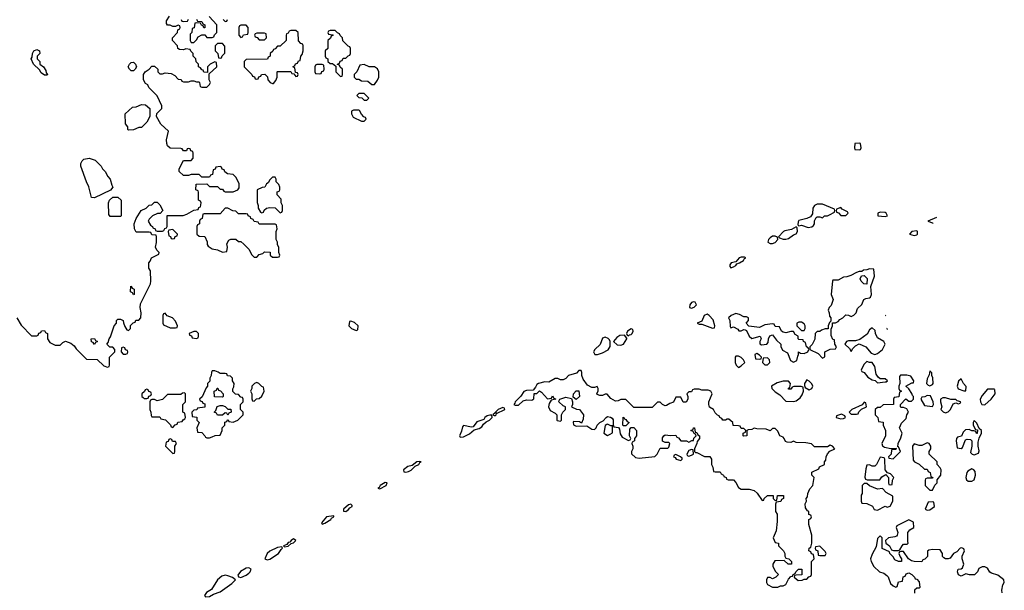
# Model space of a CAD drawing. Header units: inches. Extents: x 2701323 to 2964515, y 494916 to 722124.
# Tile 671 of 673: x 2916640 to 2924159, y 701749 to 706109. Entities that reach past the tile are written whole.
import ezdxf

# ---------------------------------------------------------------- set-up
doc = ezdxf.new("R2010")
doc.units = ezdxf.units.IN
doc.header["$MEASUREMENT"] = 0
doc.layers.add('C9710', color=7, linetype='Continuous')
doc.layers.add('C9720', color=7, linetype='Continuous')

msp = doc.modelspace()

# ---------------------------------------------------------------- linework, layer by layer
at = {"layer": 'C9710', "color": 2, "elevation": 2}
for points in [[(2916618, 703830), (2916650, 703774), (2916730, 703694), (2916770, 703694), (2916782, 703698), (2916787.3, 703712.7), (2916802, 703718), (2916807.3, 703732.7), (2916830, 703734), (2916838, 703718), (2916851.6, 703711.6), (2916852, 703670), (2916870, 703642), (2916910, 703622), (2916950, 703622), (2916970, 703642), (2916990, 703652), (2917030, 703638), (2917056.9, 703616.9), (2917070, 703594), (2917150, 703514), (2917231.6, 703511.6), (2917283.6, 703463.6), (2917310, 703454), (2917322, 703458), (2917326, 703470), (2917326, 703530), (2917366, 703570), (2917366, 703590), (2917350, 703606), (2917327.3, 703607.3), (2917306, 703630), (2917316.4, 703643.6), (2917322, 703670), (2917333.2, 703686.8), (2917362, 703770), (2917378, 703790), (2917378, 703810), (2917390, 703822), (2917410, 703822), (2917431.2, 703811.1), (2917432.7, 703792.7), (2917443.6, 703763.6), (2917458, 703738), (2917470, 703734), (2917486, 703750), (2917487.3, 703772.7), (2917507.3, 703792.7), (2917522, 703798), (2917527.3, 703812.7), (2917550, 703814), (2917566, 703830), (2917568, 703870), (2917559, 703910), (2917563.1, 703936.9), (2917638, 704090), (2917642, 704110), (2917638, 704190), (2917626, 704210), (2917626, 704250), (2917636.4, 704263.6), (2917646, 704290), (2917702, 704318), (2917706, 704330), (2917688, 704348), (2917678, 704370), (2917686, 704406), (2917686, 704450), (2917682, 704462), (2917650, 704466), (2917642, 704482), (2917630, 704486), (2917530, 704486), (2917518, 704510), (2917515.3, 704550), (2917528.7, 704590), (2917568, 704650), (2917606, 704670), (2917628.4, 704691.6), (2917650, 704694), (2917670, 704714), (2917690, 704714), (2917710, 704694), (2917734, 704650), (2917712, 704628), (2917692.7, 704627.3), (2917654, 704610), (2917630, 704586), (2917622, 704570), (2917639.6, 704539.6), (2917654, 704530), (2917658, 704518), (2917674, 704510), (2917678, 704498), (2917690, 704494), (2917730, 704494), (2917742, 704498), (2917747.3, 704512.7), (2917762, 704518), (2917766, 704530), (2917767.3, 704612.7), (2917887.3, 704612.7), (2917916.4, 704623.6), (2917970, 704654), (2918002, 704658), (2918007.3, 704672.7), (2918022, 704678), (2918026, 704710), (2918022, 704722), (2918006, 704730), (2918006, 704790), (2918002, 704802), (2917986, 704810), (2917987.3, 704852.7), (2918070, 704854), (2918090, 704834), (2918150, 704834), (2918170, 704814), (2918190, 704814), (2918198, 704798), (2918210, 704794), (2918270, 704794), (2918306, 704810), (2918316.4, 704823.6), (2918316.4, 704856.4), (2918290, 704906), (2918270, 704926), (2918226, 704930), (2918207.3, 704947.3), (2918202, 704962), (2918187.3, 704967.3), (2918182, 704982), (2918170, 704986), (2918138, 704982), (2918132.7, 704967.3), (2918118, 704962), (2918112.7, 704927.3), (2918098, 704922), (2918090, 704906), (2918030, 704906), (2918010, 704926), (2917950, 704926), (2917930, 704918), (2917890, 704918), (2917858, 704950), (2917858, 704970), (2917890, 705034), (2917950, 705034), (2917966, 705050), (2917966, 705090), (2917962, 705102), (2917947.3, 705107.3), (2917942, 705122), (2917930, 705126), (2917918, 705122), (2917912.7, 705107.3), (2917890, 705106), (2917882, 705122), (2917870, 705126), (2917790, 705128), (2917770, 705146), (2917763.1, 705163.1), (2917762, 705190), (2917776.4, 705256.4), (2917718, 705310), (2917686, 705370), (2917687.3, 705392.7), (2917726, 705430), (2917726, 705450), (2917690, 705526), (2917626, 705590), (2917618, 705610), (2917602, 705622), (2917586, 705650), (2917586, 705690), (2917598, 705710), (2917628.4, 705731.6), (2917650, 705754), (2917670, 705754), (2917694, 705730), (2917694, 705710), (2917710, 705694), (2917730, 705694), (2917750, 705702), (2917796.9, 705696.9), (2917823.6, 705683.6), (2917850, 705654), (2917872.7, 705652.7), (2917878, 705638), (2917890, 705634), (2917930, 705634), (2917950, 705642), (2917970, 705642), (2917990, 705634), (2918010, 705634), (2918014, 705630), (2918018, 705598), (2918030, 705594), (2918070, 705594), (2918090, 705614), (2918098, 705630), (2918088, 705650), (2918086, 705694), (2918146, 705750), (2918142, 705782), (2918130, 705786), (2918094, 705770), (2918074, 705750), (2918074, 705706), (2918047.3, 705707.3), (2918042, 705722), (2918030, 705726), (2918022, 705742), (2918006, 705750), (2918006, 705770), (2917987.3, 705787.3), (2917986, 705810), (2917966, 705830), (2917966, 705850), (2917947.3, 705867.3), (2917942, 705882), (2917910, 705886), (2917890, 705878), (2917860.4, 705880.4), (2917848.4, 705888.4), (2917846, 705910), (2917806, 705950), (2917806, 705970), (2917846, 706010), (2917847.3, 706032.7), (2917862, 706038), (2917866, 706050), (2917862, 706062), (2917850, 706066), (2917830, 706058), (2917810, 706058), (2917790, 706066), (2917770, 706066), (2917760.4, 706080.4), (2917760.4, 706099.6), (2917783.1, 706136.9)], [(2917874, 706110), (2917878, 706098), (2917890, 706094), (2917922, 706098), (2917930, 706114)], [(2917990, 706114), (2917998, 706098), (2918030, 706094), (2918038, 706078), (2918054, 706070), (2918052.7, 706047.3), (2918047.3, 706047.3), (2918042, 706062), (2918027.3, 706067.3), (2918022, 706082), (2917990, 706086), (2917978, 706082), (2917972.7, 706047.3), (2917958, 706042), (2917954, 706010), (2917942, 705998), (2917942, 705950), (2917950, 705934), (2917970, 705934), (2917990, 705954), (2918003.1, 705976.9), (2918030, 705994), (2918052.7, 705992.7), (2918070, 705974), (2918110, 705974), (2918122, 705978), (2918127.3, 705992.7), (2918146, 706010), (2918146, 706070), (2918087.3, 706132.7)], [(2918194, 706110), (2918210, 706094), (2918222, 706098), (2918226, 706110)], [(2920000, 702934.5), (2919998, 702930), (2920000, 702924)]]:
    msp.add_lwpolyline(points, dxfattribs=at)
for points in [[(2918370, 706066), (2918330, 706066), (2918318, 706062), (2918314, 706050), (2918314, 705990), (2918330, 705974), (2918342, 705978), (2918350, 705994), (2918382, 705998), (2918386, 706010), (2918386, 706050)], [(2918750, 706026), (2918710, 706026), (2918698, 706022), (2918690, 706006), (2918678, 706002), (2918674, 705990), (2918674, 705950), (2918630, 705906), (2918610, 705906), (2918590, 705886), (2918578, 705882), (2918572.7, 705867.3), (2918554, 705850), (2918554, 705830), (2918538, 705822), (2918532.7, 705807.3), (2918370, 705806), (2918354, 705790), (2918354, 705750), (2918414, 705690), (2918418, 705678), (2918432.7, 705672.7), (2918438, 705658), (2918450, 705654), (2918462, 705658), (2918467.3, 705672.7), (2918482, 705678), (2918486, 705690), (2918511.6, 705691.6), (2918531.6, 705671.6), (2918534, 705650), (2918554, 705630), (2918570, 705622), (2918578, 705622), (2918596.4, 705643.6), (2918606, 705670), (2918606, 705710), (2918610, 705714), (2918710, 705714), (2918718, 705698), (2918734, 705694), (2918750, 705674), (2918762, 705678), (2918766, 705690), (2918762, 705702), (2918746, 705706), (2918742, 705742), (2918726, 705750), (2918742, 705758), (2918747.3, 705772.7), (2918762, 705778), (2918770, 705794), (2918782, 705798), (2918786, 705830), (2918796.4, 705843.6), (2918806, 705870), (2918806, 705910), (2918802, 705922), (2918787.3, 705927.3), (2918768.4, 705948.4), (2918766, 706010)], [(2918510, 706006), (2918450, 706006), (2918438, 706002), (2918434, 705990), (2918438, 705978), (2918452.7, 705972.7), (2918470, 705954), (2918510, 705954), (2918526, 705970), (2918522, 706002)], [(2919050, 706026), (2919010, 706026), (2918998, 706022), (2918994, 706010), (2918998, 705998), (2919030, 705994), (2919034, 705990), (2919018, 705982), (2919012.7, 705967.3), (2918994, 705950), (2918994, 705890), (2918974, 705870), (2918974, 705830), (2918978, 705818), (2918994, 705810), (2918994, 705790), (2919010, 705774), (2919030, 705774), (2919054, 705754), (2919054, 705710), (2919090, 705674), (2919102, 705678), (2919106, 705690), (2919106, 705730), (2919087.3, 705747.3), (2919082, 705762), (2919066, 705766), (2919066, 705770), (2919082, 705778), (2919087.3, 705792.7), (2919102, 705798), (2919110, 705814), (2919130, 705814), (2919147.3, 705832.7), (2919162, 705838), (2919166, 705850), (2919166, 705890), (2919162, 705902), (2919147.3, 705907.3), (2919107.3, 705947.3), (2919106, 705970), (2919087.3, 705987.3), (2919082, 706002), (2919067.3, 706007.3)], [(2918190, 705926), (2918150, 705926), (2918134, 705910), (2918134, 705870), (2918154, 705850), (2918158, 705818), (2918170, 705814), (2918182, 705818), (2918187.3, 705832.7), (2918207.3, 705852.7), (2918207.3, 705907.3)], [(2916830, 705686), (2916803.1, 705703.1), (2916790, 705726), (2916746, 705770), (2916728, 705810), (2916736.4, 705823.6), (2916738, 705850), (2916748, 705870), (2916770, 705882), (2916792, 705870), (2916794, 705850), (2916774, 705830), (2916774, 705810), (2916794, 705790), (2916794, 705770), (2916822, 705750), (2916839.6, 705719.6), (2916842, 705702), (2916852, 705690), (2916850, 705686)], [(2917490, 705718), (2917478, 705730), (2917468.8, 705748.9), (2917478, 705770), (2917490, 705782), (2917510, 705784.7), (2917524.7, 705770), (2917531.3, 705750), (2917522, 705730), (2917510, 705718)], [(2918950, 705766), (2918910, 705766), (2918898, 705762), (2918894, 705750), (2918894, 705710), (2918898, 705698), (2918930, 705694), (2918942, 705698), (2918947.3, 705712.7), (2918962, 705718), (2918966, 705730), (2918962, 705762)], [(2919270, 705766), (2919238, 705762), (2919214, 705710), (2919194, 705690), (2919194, 705670), (2919210, 705654), (2919230, 705654), (2919250, 705642), (2919299.6, 705639.6), (2919330, 705614), (2919350, 705614), (2919373.6, 705646.4), (2919382, 705670), (2919382, 705710), (2919373.6, 705733.6), (2919350, 705748), (2919308, 705748)], [(2919270, 705546), (2919230, 705546), (2919214, 705530), (2919230, 705514), (2919252.7, 705512.7), (2919270, 705494), (2919290, 705494), (2919306, 705510)], [(2917470, 705266), (2917466, 705270), (2917466, 705290), (2917447.3, 705312.7), (2917446, 705390), (2917500.4, 705439.6), (2917530, 705442), (2917570, 705462), (2917599.6, 705459.6), (2917634, 705430), (2917634, 705370), (2917610, 705326), (2917570, 705286), (2917550, 705286), (2917510, 705268)], [(2919230, 705418), (2919190, 705418), (2919174, 705410), (2919174, 705390), (2919185.4, 705365.4), (2919250, 705334), (2919270, 705334), (2919286, 705350), (2919282, 705362), (2919267.3, 705367.3), (2919250, 705386), (2919234.6, 705414.6)], [(2917210, 704748.7), (2917188, 704750), (2917168, 704832), (2917149.3, 704869.3), (2917108, 704990), (2917108, 705010), (2917118, 705030), (2917130, 705042), (2917170, 705051.3), (2917215.3, 705035.3), (2917262, 704990), (2917272, 704970), (2917292, 704950), (2917312, 704910), (2917330.9, 704890.9), (2917343.6, 704843.6), (2917352, 704830), (2917332.7, 704807.3)], [(2918590, 704906), (2918570, 704906), (2918550, 704886), (2918536.9, 704863.1), (2918525.4, 704854.6), (2918511.3, 704828.7), (2918492.7, 704827.3), (2918454, 704810), (2918452.7, 704712.7), (2918462, 704690), (2918462, 704670), (2918478, 704638), (2918490, 704634), (2918502, 704638), (2918507.3, 704652.7), (2918526, 704670), (2918550, 704674), (2918591.6, 704671.6), (2918630, 704634), (2918642, 704638), (2918646, 704650), (2918646, 704690), (2918638, 704710), (2918636.4, 704736.4), (2918606, 704770), (2918607.3, 704792.7), (2918622, 704798), (2918626, 704810), (2918626, 704830), (2918618, 704850), (2918598, 704870), (2918598, 704890)], [(2917330, 704606), (2917320.4, 704620.4), (2917318, 704710), (2917326, 704730), (2917350, 704754), (2917390, 704754), (2917414, 704730), (2917414, 704610), (2917410, 704606)], [(2918230, 704668), (2918210, 704668), (2918170, 704626), (2918050, 704626), (2918038, 704622), (2918034, 704590), (2918018, 704582), (2918014, 704570), (2918014, 704550), (2917998, 704542), (2917994, 704530), (2917994, 704470), (2918010, 704454), (2918052.7, 704452.7), (2918071.2, 704411.1), (2918072, 704390), (2918079.6, 704379.6), (2918110, 704358), (2918151.6, 704351.6), (2918190, 704332), (2918222, 704338), (2918228, 704370), (2918223.1, 704396.9), (2918236.4, 704423.6), (2918251.6, 704431.6), (2918290, 704432), (2918310, 704414), (2918330, 704414), (2918352.7, 704392.7), (2918392.7, 704352.7), (2918410, 704314), (2918430, 704294), (2918450, 704294), (2918470, 704314), (2918496.4, 704323.6), (2918510, 704334), (2918552.7, 704332.7), (2918554, 704310), (2918570, 704294), (2918610, 704294), (2918622, 704298), (2918626, 704310), (2918618, 704330), (2918618, 704370), (2918608.4, 704388.4), (2918608, 704410), (2918598, 704430), (2918598, 704490), (2918606, 704510), (2918602, 704542), (2918590, 704546), (2918470, 704546), (2918462, 704562), (2918430, 704566), (2918422, 704582), (2918406, 704590), (2918402, 704602), (2918386, 704610), (2918382, 704622), (2918370, 704626), (2918310, 704626), (2918290, 704646), (2918268.4, 704648.4)], [(2917810, 704506), (2917778, 704502), (2917774, 704490), (2917778, 704458), (2917792.7, 704452.7), (2917798, 704438), (2917810, 704434), (2917822, 704438), (2917827.3, 704452.7), (2917842, 704458), (2917846, 704470)], [(2917510, 704006), (2917502, 704022), (2917486, 704030), (2917488, 704072), (2917494, 704070), (2917498, 704058), (2917514, 704050), (2917514, 704010)], [(2917750, 703866), (2917738, 703862), (2917734, 703850), (2917734, 703790), (2917738, 703778), (2917790, 703754), (2917830, 703754), (2917842, 703758), (2917846, 703770), (2917830, 703806), (2917806, 703830), (2917767.3, 703847.3)], [(2919170, 703806), (2919158, 703802), (2919154, 703770), (2919174, 703750), (2919210, 703734), (2919222, 703738), (2919226, 703770), (2919196.4, 703796.4)], [(2917990, 703726), (2917970, 703726), (2917934, 703710), (2917938, 703698), (2917952.7, 703692.7), (2917958, 703678), (2917990, 703674), (2918002, 703678), (2918006, 703690), (2918006, 703710)], [(2917210, 703628), (2917202, 703642), (2917187.3, 703647.3), (2917186, 703670), (2917210, 703672), (2917218, 703658), (2917232.7, 703652.7), (2917232.7, 703647.3), (2917218, 703642)], [(2917430, 703606), (2917418, 703602), (2917414, 703570), (2917430, 703554), (2917450, 703554), (2917462, 703558), (2917466, 703570), (2917462, 703582), (2917447.3, 703587.3), (2917442, 703602)], [(2918130, 703426), (2918110, 703426), (2918103.6, 703416.4), (2918102, 703390), (2918092, 703370), (2918092, 703348), (2918074, 703330), (2918074, 703310), (2918063.6, 703296.4), (2918032.7, 703227.3), (2918014, 703210), (2918018, 703198), (2918032.7, 703192.7), (2918038, 703178), (2918052.7, 703172.7), (2918052.7, 703147.3), (2917998, 703142), (2917992.7, 703127.3), (2917970, 703126), (2917954, 703110), (2917958, 703078), (2917992.7, 703072.7), (2917994, 703050), (2918011.6, 703031.6), (2917994, 702990), (2917998, 702958), (2918030, 702954), (2918054, 702930), (2918058, 702918), (2918070, 702914), (2918090, 702914), (2918110, 702922), (2918132.7, 702932.7), (2918170, 702934), (2918186, 702970), (2918186, 702990), (2918206, 703010), (2918207.3, 703032.7), (2918222, 703038), (2918227.3, 703052.7), (2918232.7, 703052.7), (2918238, 703038), (2918270, 703034), (2918306, 703050), (2918346, 703090), (2918346, 703110), (2918326, 703130), (2918326, 703170), (2918346, 703190), (2918346, 703210), (2918342, 703222), (2918330, 703226), (2918310, 703246), (2918287.3, 703247.3), (2918267.3, 703267.3), (2918267.3, 703287.3), (2918276.4, 703303.6), (2918278, 703330), (2918266, 703350), (2918266, 703370), (2918250, 703386), (2918227.3, 703387.3), (2918222, 703402), (2918210, 703406), (2918170, 703406), (2918156.4, 703416.4)], [(2918450, 703338), (2918434, 703330), (2918414, 703310), (2918414, 703290), (2918402, 703270), (2918412, 703250), (2918412.7, 703212.7), (2918418, 703198), (2918430, 703194), (2918448.4, 703211.6), (2918470, 703214), (2918488, 703232), (2918506, 703270), (2918502, 703302), (2918490, 703306), (2918466, 703330)], [(2917610, 703286), (2917598, 703282), (2917592.7, 703267.3), (2917574, 703250), (2917574, 703230), (2917582, 703222), (2917590, 703214), (2917610, 703214), (2917622, 703218), (2917627.3, 703232.7), (2917642, 703238), (2917646, 703250), (2917642, 703262), (2917627.3, 703267.3), (2917622, 703282)], [(2917898, 703258), (2917883.6, 703256.4), (2917870, 703246), (2917770, 703246), (2917730, 703208), (2917690, 703198), (2917670, 703206), (2917650, 703206), (2917638, 703202), (2917634, 703190), (2917634, 703130), (2917642, 703110), (2917643.6, 703083.6), (2917650, 703074), (2917710, 703074), (2917718, 703058), (2917752.7, 703052.7), (2917792.7, 703012.7), (2917798, 702998), (2917810, 702994), (2917827.3, 703012.7), (2917842, 703018), (2917847.3, 703032.7), (2917882, 703038), (2917887.3, 703052.7), (2917902, 703058), (2917906, 703070), (2917902, 703102), (2917886, 703110), (2917886, 703170), (2917906, 703190), (2917906, 703250)], [(2918190, 703226), (2918127.3, 703227.3), (2918126, 703270), (2918142, 703278), (2918147.3, 703292.7), (2918152.7, 703292.7), (2918158, 703278), (2918172.7, 703272.7), (2918194, 703250), (2918194, 703230)], [(2918230, 703086), (2918222, 703102), (2918210, 703106), (2918190, 703086), (2918150, 703086), (2918142, 703102), (2918126, 703110), (2918138, 703122), (2918147.3, 703152.7), (2918170, 703162), (2918190, 703162), (2918210, 703154), (2918230, 703134), (2918252.7, 703132.7), (2918254, 703110), (2918238, 703102)], [(2917790, 702906), (2917778, 702902), (2917772.7, 702887.3), (2917758, 702882), (2917754, 702850), (2917810, 702794), (2917822, 702798), (2917826, 702810), (2917826, 702850), (2917838, 702870), (2917830, 702886), (2917807.3, 702887.3), (2917802, 702902)], [(2919690, 702734), (2919674, 702730), (2919636.9, 702703.1), (2919605.2, 702694.8), (2919572, 702670), (2919574, 702654), (2919590, 702652), (2919610, 702656), (2919630, 702667.3), (2919661.2, 702698.8), (2919688, 702710), (2919695.3, 702724.7), (2919706, 702730)], [(2919430, 702574), (2919392, 702550), (2919384.7, 702535.3), (2919374, 702530), (2919390, 702524.7), (2919438, 702550), (2919446, 702570)], [(2919170, 702406), (2919150, 702402), (2919112, 702370), (2919114, 702354), (2919130, 702352), (2919150, 702366), (2919160.2, 702379.8), (2919178, 702390), (2919178, 702398)], [(2919038, 702318), (2918982, 702310), (2918944.7, 702264.7), (2918950, 702254), (2918970, 702261), (2919015.3, 702290), (2919020.2, 702299.8), (2919038, 702310)], [(2918730, 702142), (2918712, 702130), (2918703.6, 702116.4), (2918690, 702114), (2918679.8, 702100.2), (2918654, 702090), (2918662, 702082), (2918690, 702086), (2918714, 702106), (2918730, 702112), (2918748, 702130)], [(2918642, 702082), (2918610, 702077.2), (2918550, 702049), (2918531, 702030), (2918512, 701990), (2918530, 701981), (2918550, 701987.3), (2918617.2, 702030), (2918638, 702062), (2918648, 702070)], [(2918390, 701921.2), (2918370, 701919.3), (2918326.6, 701893.4), (2918306, 701866), (2918311.2, 701851.1), (2918330, 701846.8), (2918370, 701864), (2918390, 701878.8), (2918401.2, 701890), (2918408.7, 701910)], [(2918210, 701863.7), (2918182.5, 701857.5), (2918150.5, 701829.5), (2918104.9, 701755.1), (2918067.5, 701732.5), (2918052, 701710), (2918058, 701698), (2918090, 701701), (2918120.1, 701719.9), (2918170, 701737.3), (2918259.6, 701800.4), (2918288, 701830), (2918266, 701846), (2918230, 701859.3)]]:
    msp.add_lwpolyline(points, close=True, dxfattribs=at)
at = {"layer": 'C9720', "color": 2, "elevation": 2}
for points in [[(2923050, 705166), (2923018, 705162), (2923014, 705130), (2923018, 705118), (2923050, 705114), (2923062, 705118), (2923066, 705130), (2923062, 705162)], [(2922770, 704699), (2922730, 704699), (2922710.7, 704689.3), (2922696, 704670), (2922694.8, 704625.2), (2922678, 704602), (2922650, 704589), (2922590, 704575.3), (2922583.6, 704563.6), (2922582, 704542), (2922590, 704534), (2922610, 704538), (2922661, 704521), (2922690, 704526.8), (2922703.1, 704536.9), (2922708.7, 704550), (2922708.7, 704571.3), (2922723.1, 704596.9), (2922730, 704602), (2922750, 704602), (2922770, 704594), (2922786, 704610), (2922810, 704611.3), (2922823.1, 704616.9), (2922862, 704638), (2922866, 704650), (2922862, 704662)], [(2922910, 704674), (2922878, 704662), (2922874, 704650), (2922878, 704638), (2922892.7, 704632.7), (2922910, 704614), (2922950, 704614), (2922966, 704630), (2922962, 704642), (2922922, 704662)], [(2923210, 704638), (2923194, 704630), (2923194, 704610), (2923250, 704606), (2923266, 704610), (2923258, 704630), (2923250, 704635.3)], [(2922570, 704526), (2922534.8, 704505.2), (2922484, 704496), (2922472, 704490), (2922434, 704450), (2922442, 704442), (2922471.2, 704431.1), (2922490, 704431), (2922510, 704438), (2922550, 704464.7), (2922570, 704472), (2922579, 704490), (2922578, 704518)], [(2923490, 704495.3), (2923454, 704490), (2923434, 704470), (2923470, 704461), (2923490, 704466), (2923495.3, 704470), (2923495.3, 704490)], [(2922410, 704455.3), (2922390, 704455.3), (2922370, 704442), (2922358, 704430), (2922352, 704410), (2922370, 704398), (2922390, 704398.8), (2922410, 704406.8), (2922428.7, 704430), (2922428, 704448)], [(2922175.3, 704295.3), (2922150, 704295.3), (2922134, 704290), (2922110, 704258), (2922074, 704250), (2922063.6, 704236.4), (2922063.6, 704223.6), (2922070, 704214), (2922090, 704221), (2922108, 704230), (2922116.4, 704243.6), (2922138, 704250), (2922168, 704270), (2922175.3, 704284.7), (2922186, 704290)], [(2923130, 704206), (2923110, 704198), (2923083.6, 704196.4), (2923070, 704186), (2923050, 704186), (2923030, 704178), (2922986.4, 704153.6), (2922956.9, 704143.1), (2922930, 704142), (2922890, 704118), (2922850, 704118), (2922846, 704114), (2922838, 704010), (2922852, 703970), (2922836, 703924), (2922822, 703910), (2922814, 703890), (2922822, 703870), (2922823.6, 703843.6), (2922834, 703830), (2922834, 703806), (2922823.6, 703796.4), (2922814, 703770), (2922812.7, 703747.3), (2922790, 703746), (2922763.6, 703736.4), (2922750, 703726), (2922730, 703726), (2922714, 703710), (2922711.6, 703668.4), (2922691.6, 703628.4), (2922674, 703610), (2922674, 703590), (2922738.8, 703558.8), (2922770, 703522), (2922787.3, 703532.7), (2922788.8, 703571.1), (2922830, 703592), (2922870, 703594), (2922878, 703610), (2922866, 703630), (2922862, 703662), (2922850, 703666), (2922836.4, 703696.4), (2922836.4, 703743.6), (2922846, 703770), (2922846, 703794), (2922870, 703794), (2922890, 703802), (2922902, 703818), (2922926, 703830), (2922950, 703854), (2922970, 703852), (2922990, 703842), (2923010, 703851.3), (2923028.7, 703870), (2923039, 703901), (2923070, 703934), (2923086, 703970), (2923100.4, 703979.6), (2923130, 703984.7), (2923138, 703990), (2923144, 704010), (2923139, 704070), (2923168, 704150), (2923162, 704202)], [(2923110, 704088.7), (2923086, 704090), (2923066, 704110), (2923058, 704130), (2923067.3, 704152.7), (2923090, 704154), (2923111.6, 704131.6)], [(2921786, 703954), (2921770, 703948), (2921758, 703930), (2921754, 703910), (2921770, 703904.7), (2921790, 703912), (2921808, 703930), (2921798, 703950)], [(2921890, 703858), (2921866, 703850), (2921850, 703806), (2921814, 703790), (2921830, 703782), (2921850, 703782), (2921930, 703752), (2921946, 703754), (2921948, 703770), (2921936.4, 703816.4), (2921906, 703850)], [(2922110, 703864), (2922072, 703850), (2922054, 703830), (2922062, 703810), (2922064.7, 703764.7), (2922070, 703754), (2922090, 703762), (2922123.6, 703743.6), (2922132.7, 703732.7), (2922150, 703732), (2922170, 703742), (2922179.6, 703739.6), (2922190, 703734), (2922211.2, 703691.1), (2922230, 703672), (2922294, 703690), (2922302, 703670), (2922292, 703650), (2922292.7, 703632.7), (2922303.6, 703623.6), (2922346, 703630), (2922356.4, 703643.6), (2922358, 703670), (2922367.3, 703692.7), (2922390, 703702), (2922419.6, 703659.6), (2922452, 703630), (2922452.7, 703612.7), (2922464.7, 703584.7), (2922503.6, 703563.6), (2922525.4, 703505.4), (2922550, 703492), (2922570, 703502), (2922574.6, 703505.4), (2922581.2, 703538.8), (2922588, 703550), (2922588, 703572), (2922602, 703562), (2922630, 703558), (2922658, 703570), (2922666, 703590), (2922662, 703602), (2922648, 703610), (2922642, 703642), (2922626, 703650), (2922622, 703662), (2922590, 703666), (2922586, 703670), (2922586, 703690), (2922563.1, 703703.1), (2922550, 703726), (2922530, 703726), (2922490, 703715.3), (2922470, 703722), (2922458, 703730), (2922442, 703762), (2922410, 703766), (2922402, 703782), (2922390, 703786), (2922330, 703778), (2922290, 703758), (2922208, 703768), (2922188, 703790), (2922206, 703810), (2922206, 703830), (2922190, 703838), (2922170, 703838), (2922136.5, 703856.5)], [(2922610, 703798), (2922590, 703798), (2922574, 703790), (2922574, 703770), (2922582, 703762), (2922610, 703734), (2922630, 703734), (2922638, 703750), (2922638, 703770), (2922630, 703786)], [(2921310, 703746), (2921282, 703730), (2921274, 703710), (2921278, 703698), (2921290, 703694), (2921298, 703702), (2921310, 703704.7), (2921318, 703710), (2921326, 703730), (2921322, 703742)], [(2923150, 703755.3), (2923130, 703738), (2923113, 703707), (2923055.3, 703664.7), (2923023.6, 703656.4), (2922970, 703655.3), (2922954, 703650), (2922942, 703630), (2922976.9, 703596.9), (2922990, 703574), (2923003.1, 703596.9), (2923023.1, 703616.9), (2923050, 703632), (2923102, 703610), (2923142, 703562), (2923170, 703551.3), (2923190, 703558), (2923228, 703590), (2923248, 703630), (2923238, 703650), (2923190, 703678), (2923175.3, 703710), (2923173.6, 703733.6)], [(2921110, 703682), (2921090, 703675.3), (2921074, 703626), (2921032, 703590), (2921022, 703570), (2921032, 703552), (2921051.6, 703551.6), (2921090, 703562.8), (2921132.9, 703587.1), (2921148.4, 703611.6), (2921148.7, 703650), (2921143.1, 703663.1), (2921133.6, 703673.6)], [(2921258, 703698), (2921223.6, 703696.4), (2921199.6, 703680.4), (2921174, 703650), (2921203.5, 703623.5), (2921230, 703622.8), (2921250, 703631), (2921275.3, 703670), (2921276.4, 703676.4)], [(2922270, 703558), (2922254, 703550), (2922258, 703518), (2922290, 703514), (2922302, 703518), (2922306, 703530), (2922290, 703546)], [(2922130, 703538), (2922110, 703538), (2922104.7, 703530), (2922104.7, 703490), (2922112, 703470), (2922130, 703452), (2922150, 703464.7), (2922178, 703490), (2922168, 703510), (2922150, 703528)], [(2922350, 703526), (2922318, 703522), (2922312, 703490), (2922330, 703472), (2922350, 703472), (2922368, 703490), (2922366, 703510)], [(2923110, 703498), (2923085.4, 703474.6), (2923064.7, 703430), (2923070, 703422), (2923090, 703412), (2923118, 703378), (2923150, 703358), (2923172, 703352), (2923190, 703334), (2923250, 703342), (2923258, 703342), (2923266, 703350), (2923250, 703366), (2923210, 703366), (2923196.4, 703376.4), (2923181.2, 703401.2), (2923170, 703458), (2923150, 703488.7), (2923129, 703489)], [(2920910, 703428), (2920891, 703409), (2920832, 703390), (2920810, 703368), (2920790, 703358), (2920770, 703358), (2920750, 703368), (2920730, 703368), (2920679.6, 703340.4), (2920650, 703342), (2920602, 703330), (2920590, 703322), (2920579.8, 703300.2), (2920562, 703278), (2920510, 703275.3), (2920490, 703268), (2920466.4, 703233.6), (2920424.7, 703190), (2920422, 703178), (2920414, 703170), (2920424.7, 703164.7), (2920450, 703164.7), (2920484, 703196), (2920510, 703204.7), (2920550, 703202), (2920567.3, 703212.7), (2920568, 703252), (2920590, 703254), (2920610, 703272), (2920623.6, 703263.6), (2920670, 703212), (2920702, 703218), (2920710, 703234), (2920718, 703218), (2920734, 703210), (2920698, 703202), (2920683.6, 703176.4), (2920678, 703150), (2920690, 703122), (2920730, 703102), (2920742, 703090), (2920742, 703050), (2920745.4, 703045.4), (2920770, 703042), (2920778, 703050), (2920778, 703090), (2920788, 703110), (2920808, 703130), (2920808, 703150), (2920790, 703159), (2920758, 703190), (2920760.4, 703199.6), (2920766, 703210), (2920810, 703226), (2920854, 703214), (2920862, 703190), (2920862, 703170), (2920854, 703150), (2920892.7, 703132.7), (2920914, 703130), (2920944.7, 703090), (2920943.6, 703056.4), (2920930, 703026), (2920915.3, 703035.3), (2920870, 703038), (2920866.4, 703033.6), (2920870, 703014), (2920890, 703002), (2920970, 703004.7), (2921010, 702981), (2921030, 702978), (2921042, 702990), (2921050, 703011.3), (2921070, 703031.3), (2921095.3, 703044.7), (2921118, 703070), (2921130, 703076), (2921151.3, 703071.3), (2921163.6, 703063.6), (2921171.6, 703051.6), (2921172.7, 703012.7), (2921178, 702998), (2921212, 702992), (2921219.6, 702979.6), (2921224.7, 702944.7), (2921239.6, 702919.6), (2921290, 702894), (2921302, 702898), (2921306, 702910), (2921298, 702930), (2921300.4, 702979.6), (2921310, 702994), (2921330, 702994), (2921351.2, 702971.1), (2921351.3, 702928.7), (2921334, 702910), (2921334, 702890), (2921318, 702882), (2921314, 702870), (2921322, 702850), (2921322, 702830), (2921312, 702810), (2921312.7, 702792.7), (2921343.6, 702763.6), (2921370, 702758), (2921490, 702772), (2921508, 702790), (2921530, 702834), (2921590, 702834), (2921598, 702842), (2921606, 702870), (2921598, 702878), (2921570, 702878), (2921548.8, 702888.9), (2921550, 702914), (2921558, 702930), (2921570, 702938), (2921610, 702932), (2921650, 702934), (2921658, 702918), (2921670, 702914), (2921690, 702892), (2921731.2, 702891.1), (2921750, 702882), (2921774, 702894), (2921786, 702894), (2921788.4, 702911.6), (2921806, 702930), (2921802, 702942), (2921790, 702946), (2921782, 702962), (2921766, 702970), (2921782, 702978), (2921786, 702990), (2921794, 702990), (2921798, 702958), (2921810, 702954), (2921818, 702938), (2921832, 702930), (2921831.6, 702908.4), (2921812.7, 702887.3), (2921812, 702870), (2921794, 702830), (2921794, 702810), (2921802, 702802), (2921810, 702802), (2921870, 702772), (2921911.2, 702771.1), (2921922, 702750), (2921922, 702710), (2921934, 702690), (2921938, 702658), (2921950, 702654), (2921990, 702654), (2921998, 702638), (2922014, 702630), (2922018, 702618), (2922034, 702610), (2922038, 702598), (2922050, 702594), (2922090, 702594), (2922110, 702574), (2922130, 702534), (2922150, 702522), (2922210, 702521), (2922250, 702512), (2922271.2, 702491.1), (2922310, 702434), (2922322, 702438), (2922326, 702450), (2922350, 702474), (2922392.7, 702472.7), (2922394, 702450), (2922410, 702434), (2922422, 702438), (2922427.3, 702472.7), (2922472.7, 702472.7), (2922474, 702450), (2922458, 702442), (2922451.6, 702428.4), (2922418, 702422), (2922412.7, 702407.3), (2922412, 702350), (2922424.7, 702330), (2922425.4, 702274.6), (2922416.9, 702203.1), (2922394, 702150), (2922410, 702114), (2922434, 702110), (2922434, 702090), (2922471.6, 702051.6), (2922482, 702030), (2922482, 702010), (2922490, 701994), (2922514, 701990), (2922534, 701970), (2922534, 701950), (2922508.4, 701948.4), (2922478, 701978), (2922406.4, 701973.6), (2922392, 701950), (2922392, 701930), (2922411.6, 701891.6), (2922434, 701870), (2922414, 701850), (2922390, 701838), (2922370, 701846), (2922350, 701846), (2922342, 701830), (2922342, 701810), (2922350, 701794), (2922390, 701772), (2922430, 701772), (2922450, 701782), (2922470, 701782), (2922490, 701794), (2922510, 701834), (2922530, 701854), (2922542, 701858), (2922546, 701870), (2922562, 701878), (2922566, 701890), (2922588.4, 701911.6), (2922614, 701910), (2922612.7, 701867.3), (2922570, 701866), (2922558, 701862), (2922554, 701850), (2922583.6, 701823.6), (2922614.6, 701825.4), (2922630, 701834), (2922650, 701834), (2922667.3, 701852.7), (2922682, 701858), (2922686, 701870), (2922686, 701970), (2922706, 701990), (2922702, 702022), (2922687.3, 702027.3), (2922682, 702042), (2922666, 702050), (2922668.4, 702071.6), (2922682, 702078), (2922688, 702110), (2922688, 702170), (2922667.3, 702252.7), (2922666, 702290), (2922682, 702298), (2922686, 702310), (2922682, 702322), (2922667.3, 702327.3), (2922666, 702350), (2922656.4, 702356.4), (2922640.4, 702380.4), (2922638, 702410), (2922648, 702430), (2922646, 702450), (2922656.4, 702463.6), (2922658, 702490), (2922674.6, 702525.4), (2922698, 702550), (2922706, 702610), (2922688, 702630), (2922688.4, 702651.6), (2922742, 702678), (2922747.3, 702692.7), (2922786, 702710), (2922786, 702730), (2922796.4, 702743.6), (2922798, 702770), (2922808.4, 702791.6), (2922827.3, 702812.7), (2922866, 702830), (2922846, 702850), (2922830, 702858), (2922810, 702846), (2922710, 702846), (2922687.3, 702867.3), (2922643.6, 702876.4), (2922570, 702878), (2922550, 702888), (2922530, 702878), (2922500.4, 702880.4), (2922487.3, 702887.3), (2922478, 702910), (2922470, 702918), (2922446, 702930), (2922430, 702966), (2922410, 702986), (2922390, 702986), (2922372, 702968), (2922340.4, 702980.4), (2922270, 702982), (2922250, 702988), (2922230, 702978), (2922203.6, 702976.4), (2922194, 702970), (2922192, 702930), (2922170, 702926), (2922166, 702930), (2922166, 702950), (2922182, 702958), (2922186, 702970), (2922170, 702986), (2922150, 702986), (2922142, 703002), (2922130, 703006), (2922087.3, 703007.3), (2922086, 703030), (2922056.4, 703056.4), (2922043.6, 703056.4), (2922030, 703048), (2922008.4, 703048.4), (2922002, 703062), (2921986, 703070), (2921982, 703082), (2921970, 703086), (2921950, 703106), (2921938, 703130), (2921908.8, 703148.9), (2921902, 703170), (2921902, 703190), (2921928, 703250), (2921918, 703270), (2921898, 703278), (2921850, 703278), (2921830, 703286), (2921790, 703286), (2921778, 703282), (2921770, 703266), (2921750, 703266), (2921734, 703250), (2921742, 703230), (2921742, 703210), (2921730, 703186), (2921707.3, 703187.3), (2921690, 703226), (2921650, 703226), (2921632.7, 703187.3), (2921603.6, 703176.4), (2921579.6, 703160.4), (2921570, 703158), (2921548.4, 703168.4), (2921530, 703186), (2921510, 703186), (2921470, 703146), (2921330, 703146), (2921270, 703206), (2921230, 703208), (2921210, 703198), (2921190, 703195.3), (2921153.6, 703213.6), (2921127.3, 703247.3), (2921110, 703248), (2921090, 703238), (2921070, 703238), (2921050, 703246), (2921048.4, 703251.6), (2921058, 703270), (2921058, 703290), (2921050, 703306), (2921030, 703298), (2921010, 703298), (2920976.4, 703316.4), (2920942, 703362), (2920934, 703390), (2920934, 703414), (2920927.3, 703427.3)], [(2923590, 703426), (2923584.7, 703395.3), (2923570, 703366), (2923564.7, 703330), (2923576.9, 703316.9), (2923590, 703311.3), (2923610, 703322), (2923615.3, 703330), (2923613.6, 703373.6), (2923606, 703390), (2923606, 703410)], [(2922490, 703348), (2922470, 703348), (2922425.4, 703334.6), (2922382, 703310), (2922384.7, 703290), (2922410, 703264.7), (2922443.6, 703243.6), (2922490, 703194), (2922550, 703192), (2922570, 703198), (2922600.4, 703219.6), (2922616.4, 703243.6), (2922626, 703270), (2922622, 703302), (2922607.3, 703307.3), (2922552.7, 703307.3), (2922538, 703302), (2922530, 703286), (2922510, 703286), (2922510, 703294), (2922522, 703298), (2922526, 703330), (2922510, 703346)], [(2922650, 703358), (2922632, 703330), (2922632.7, 703312.7), (2922638, 703298), (2922670, 703282), (2922688, 703292), (2922698, 703310), (2922690, 703326), (2922668, 703348)], [(2923414, 703394), (2923366, 703394), (2923358, 703382), (2923362, 703330), (2923354, 703310), (2923354, 703290), (2923358, 703278), (2923374, 703270), (2923358, 703262), (2923352.7, 703227.3), (2923318, 703222), (2923314, 703210), (2923314, 703170), (2923232.7, 703167.3), (2923210, 703146), (2923190, 703146), (2923174, 703130), (2923174, 703090), (2923194, 703070), (2923198, 703038), (2923232.7, 703032.7), (2923234, 703010), (2923252, 702970), (2923251.3, 702930), (2923224.7, 702870), (2923230, 702854), (2923243.6, 702843.6), (2923292.7, 702832.7), (2923334, 702834), (2923330, 702826), (2923298, 702822), (2923294, 702790), (2923274, 702770), (2923278, 702758), (2923310, 702754), (2923366, 702810), (2923350, 702846), (2923346, 702846), (2923348, 702870), (2923370, 702914), (2923378, 702950), (2923358, 702990), (2923374.6, 703025.4), (2923410, 703062), (2923415.3, 703090), (2923428, 703110), (2923415.3, 703135.3), (2923390, 703146), (2923370, 703146), (2923366, 703150), (2923366, 703170), (2923408, 703212), (2923430, 703194), (2923450, 703194), (2923466, 703210), (2923466, 703230), (2923458, 703238), (2923453.6, 703253.6), (2923430, 703288), (2923406, 703310), (2923454, 703334), (2923466, 703334), (2923468, 703350), (2923444, 703384)], [(2923830, 703366), (2923810, 703346), (2923798, 703310), (2923807.5, 703287.5), (2923850, 703272), (2923866, 703274), (2923867.3, 703307.3), (2923848.4, 703328.4)], [(2920890, 703208), (2920866, 703226), (2920868, 703250), (2920890, 703272), (2920910, 703274), (2920914, 703230)], [(2923090, 703186), (2923072.7, 703167.3), (2922994, 703130), (2922974, 703110), (2922990, 703094), (2923030, 703094), (2923042, 703098), (2923047.3, 703112.7), (2923067.3, 703132.7), (2923106, 703150), (2923102, 703182)], [(2923570, 703238), (2923551.6, 703228.4), (2923530, 703226), (2923522, 703210), (2923550, 703162), (2923610, 703154), (2923618, 703170), (2923615.3, 703190), (2923595.3, 703235.3)], [(2923710, 703219), (2923690, 703219), (2923672, 703210), (2923672, 703190), (2923682, 703150), (2923674, 703130), (2923691.6, 703111.6), (2923710, 703104.7), (2923730, 703112), (2923748, 703130), (2923767.3, 703172.7), (2923790, 703182), (2923810, 703174), (2923822, 703178), (2923826, 703190), (2923798, 703198), (2923790, 703206), (2923750, 703206)], [(2920330, 703146), (2920294, 703130), (2920274, 703110), (2920278, 703102), (2920270, 703106), (2920254, 703090), (2920263.6, 703083.6), (2920270, 703084.7), (2920278, 703090), (2920280.4, 703099.6), (2920346, 703130), (2920342, 703142)], [(2921250, 703006), (2921246, 703010), (2921248.4, 703071.6), (2921254, 703070), (2921258, 703058), (2921270, 703054), (2921279.6, 703039.6), (2921294, 703030), (2921270, 703006)], [(2922915.3, 703095.3), (2922878, 703082), (2922874, 703070), (2922910, 703058), (2922930, 703062), (2922946, 703070), (2922942, 703082)], [(2923930, 703046), (2923922, 703030), (2923922, 703010), (2923938, 702978), (2923954, 702974), (2923952.7, 702947.3), (2923947.3, 702947.3), (2923942, 702962), (2923927.3, 702967.3), (2923910, 702968), (2923890, 702978), (2923863.6, 702976.4), (2923843.6, 702956.4), (2923832.7, 702927.3), (2923802, 702918), (2923794, 702910), (2923792, 702890), (2923798, 702838), (2923830, 702832), (2923839, 702841), (2923862, 702898), (2923876.4, 702903.6), (2923902, 702902), (2923912, 702890), (2923911.3, 702850), (2923902, 702802), (2923914, 702790), (2923930, 702784.7), (2923962, 702798), (2923966, 702814), (2923959, 702850), (2923960.2, 702879.8), (2923968, 702912), (2923986, 702950), (2923986, 702970), (2923966, 702986), (2923950, 703026)], [(2921130, 703018), (2921123.6, 703016.4), (2921112, 703008), (2921102, 702950), (2921130, 702932), (2921150, 702942), (2921167.3, 702952.7), (2921166, 703006), (2921154, 703006)], [(2921770, 702826), (2921750, 702818), (2921734, 702790), (2921738, 702778), (2921750, 702774), (2921770, 702782), (2921786, 702790), (2921782, 702822)], [(2923570, 702875.3), (2923530, 702855.3), (2923510, 702855.3), (2923470, 702868), (2923458, 702850), (2923463.6, 702743.6), (2923474, 702730), (2923510, 702714), (2923550, 702674), (2923570, 702674), (2923578, 702658), (2923594, 702650), (2923598, 702618), (2923614, 702610), (2923610, 702606), (2923570, 702606), (2923558, 702602), (2923554, 702590), (2923554, 702550), (2923590, 702514), (2923610, 702514), (2923627.3, 702552.7), (2923646, 702570), (2923647.3, 702592.7), (2923675.3, 702630), (2923678, 702670), (2923670, 702686), (2923646, 702710), (2923646, 702730), (2923586, 702790), (2923586, 702810), (2923598, 702830), (2923598, 702850), (2923586, 702870)], [(2921650, 702786), (2921638, 702782), (2921634, 702770), (2921644.7, 702764.7), (2921654, 702750), (2921690, 702742), (2921698, 702750), (2921698, 702758), (2921686, 702770)], [(2923210, 702766), (2923182, 702710), (2923170, 702698), (2923150, 702698), (2923130, 702708), (2923110, 702706), (2923102, 702678), (2923094, 702614), (2923098, 702598), (2923112.7, 702592.7), (2923208, 702592), (2923223.1, 702616.9), (2923254, 702634), (2923274, 702610), (2923274, 702570), (2923278, 702558), (2923290, 702554), (2923302, 702558), (2923306, 702590), (2923315.3, 702610), (2923290, 702638), (2923266, 702646), (2923248.4, 702668.4), (2923246, 702750), (2923242, 702762)], [(2923910, 702678), (2923879.6, 702660.4), (2923872, 702650), (2923864.7, 702610), (2923870, 702594), (2923883.6, 702583.6), (2923910, 702582), (2923930, 702594), (2923938, 702630), (2923936.4, 702656.4), (2923926, 702670)], [(2923110, 702566), (2923090, 702566), (2923074, 702550), (2923074, 702490), (2923064.7, 702475.3), (2923064.7, 702430), (2923070, 702414), (2923110, 702412), (2923151.2, 702391.1), (2923166, 702366), (2923190, 702362), (2923248.4, 702391.6), (2923264.7, 702384.7), (2923288.4, 702391.6), (2923308, 702430), (2923307.3, 702467.3), (2923256.4, 702496.4), (2923230, 702526), (2923190, 702522), (2923128.4, 702548.4)], [(2923610, 702426), (2923578, 702422), (2923554, 702370), (2923570, 702362), (2923590, 702364.7), (2923626, 702390), (2923622, 702422)], [(2923430, 702288), (2923338, 702242), (2923334, 702230), (2923344.7, 702190), (2923342, 702170), (2923336.9, 702163.1), (2923323.6, 702156.4), (2923274, 702150), (2923252, 702130), (2923254, 702110), (2923282, 702090), (2923298, 702058), (2923312.7, 702052.7), (2923350, 702054), (2923362, 702058), (2923378, 702090), (2923390, 702102), (2923418, 702102), (2923426, 702110), (2923422, 702122), (2923422, 702190), (2923438, 702210), (2923468, 702230), (2923466, 702270)], [(2922750, 702086), (2922718, 702082), (2922714, 702070), (2922718, 702058), (2922734, 702050), (2922738, 702018), (2922750, 702014), (2922790, 702014), (2922798, 702030), (2922790, 702046)]]:
    msp.add_lwpolyline(points, close=True, dxfattribs=at)
for points in [[(2923641.6, 704597.4), (2923574, 704570), (2923610, 704558), (2923615.7, 704552.1)], [(2923253.3, 703850.8), (2923252, 703850), (2923253.7, 703846.5)], [(2923263.3, 703751.2), (2923262, 703750), (2923263.6, 703743.6), (2923264.1, 703742.9)], [(2924084.1, 703286), (2924030, 703286), (2923990, 703238), (2923974.8, 703210), (2923977.3, 703190), (2923987.5, 703167.5), (2924010, 703166), (2924059, 703210), (2924088, 703250), (2924086.1, 703284.6)], [(2920000, 702924), (2920001, 702921), (2920010, 702918), (2920030, 702922.8), (2920074.8, 702945.2), (2920110, 702974), (2920150, 702984.7), (2920170, 702998), (2920182, 703018), (2920203.1, 703036.9), (2920228, 703050), (2920248, 703070), (2920246, 703086), (2920230, 703088), (2920210, 703082), (2920192, 703070), (2920184.7, 703055.3), (2920130, 703035.3), (2920102, 702998), (2920090, 702995.3), (2920030, 703008), (2920021, 702999), (2920014, 702966), (2920000, 702934.5)], [(2924142, 701730), (2924139, 701750), (2924148.7, 701790), (2924159, 701810), (2924155.3, 701830), (2924110, 701864), (2924060.2, 701880.2), (2924048.8, 701888.9), (2924030, 701918), (2924010, 701928.7), (2923990, 701928), (2923965.4, 701914.6), (2923954, 701890), (2923931.6, 701868.4), (2923892.7, 701867.3), (2923864.7, 701875.3), (2923830, 701858), (2923810, 701868), (2923802, 701890), (2923806, 701910), (2923830, 701912), (2923839, 701921), (2923848.7, 701950), (2923838, 701990), (2923838, 702010), (2923855.3, 702050), (2923850, 702066), (2923834.6, 702074.6), (2923822, 702070), (2923796, 702044), (2923772, 702030), (2923746, 701994), (2923730, 701988.7), (2923708.7, 701988.7), (2923696.4, 701996.4), (2923688, 702008), (2923688, 702030), (2923670, 702058), (2923610, 702062), (2923583.6, 702056.4), (2923572.7, 702047.3), (2923572, 702008), (2923552.7, 701987.3), (2923538, 701982), (2923530, 701966), (2923471.6, 701968.4), (2923450, 701975.3), (2923428, 701990), (2923390, 702046), (2923370, 702046), (2923358, 702042), (2923354, 702030), (2923363.6, 702003.6), (2923374, 701990), (2923374, 701970), (2923350, 701968), (2923323.1, 701983.1), (2923310, 702006), (2923286, 702030), (2923282, 702042), (2923227.3, 702067.3), (2923226, 702150), (2923210, 702166), (2923190, 702146), (2923179.6, 702080.4), (2923150, 702026), (2923138, 701990), (2923142, 701970), (2923162, 701930), (2923204.7, 701890), (2923238.8, 701878.8), (2923262, 701862), (2923271.6, 701851.6), (2923290, 701802), (2923310, 701782), (2923330, 701774), (2923342, 701778), (2923350, 701814), (2923382, 701818), (2923387.3, 701852.7), (2923402, 701858), (2923410, 701874), (2923430, 701882), (2923454, 701870), (2923474, 701850), (2923478, 701838), (2923490, 701834), (2923510, 701814), (2923514, 701770), (2923510, 701766), (2923490, 701766), (2923474, 701750), (2923472.7, 701727.3)]]:
    msp.add_lwpolyline(points, dxfattribs=at)

doc.saveas('drawing.dxf')
